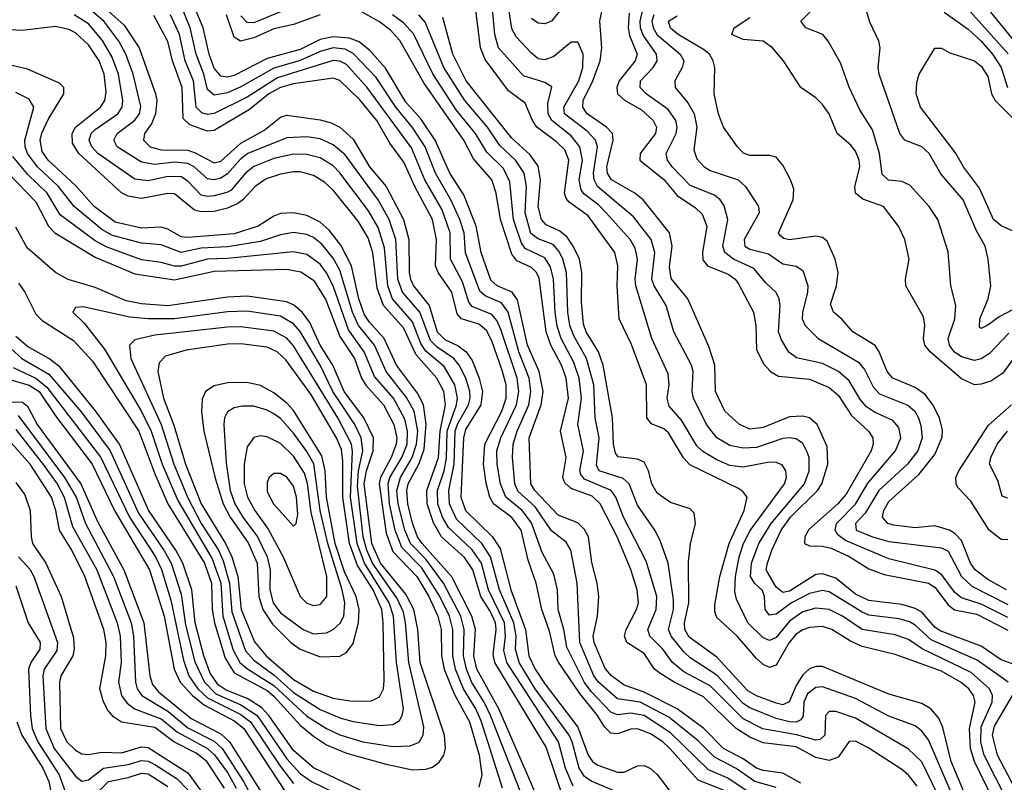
# Model space of a CAD drawing. Header units: inches. Extents: x 884549 to 1028252, y 526810 to 653624.
# Tile 344 of 656: x 895562 to 898540, y 630767 to 633075. Entities that reach past the tile are written whole.
import ezdxf

# ---------------------------------------------------------------- set-up
doc = ezdxf.new("R2010")
doc.units = ezdxf.units.IN
doc.header["$MEASUREMENT"] = 0
doc.layers.add('A8693', color=7, linetype='Continuous')

msp = doc.modelspace()

# ---------------------------------------------------------------- linework, layer by layer
at = {"layer": 'A8693', "color": 5}
for points, elevation in [([(898551.4, 631070), (898457.3, 631137.3), (898318.7, 631198.7), (898270, 631242.9), (898252.5, 631252.5), (898221.7, 631261.7), (898130, 631273.5), (898110, 631281.7), (898010, 631343.4), (897990, 631347.6), (897950, 631338.4), (897896.3, 631310), (897850, 631276.1), (897830, 631272.9), (897816.8, 631290), (897814.2, 631330), (897808.2, 631348.2), (897784.1, 631370), (897772.2, 631390), (897774.8, 631430), (897797.2, 631490), (897834.4, 631550), (897935.8, 631670), (897949.4, 631710), (897949, 631749), (897944.7, 631764.7), (897930, 631792.1), (897910, 631806.3), (897890, 631809.9), (897870, 631807.3), (897790, 631780.1), (897750, 631778.1), (897710, 631786), (897669.9, 631810), (897639, 631850), (897599.7, 631930), (897595.2, 631950), (897598.2, 632010), (897593.1, 632030), (897540.5, 632130), (897516.6, 632210), (897480.2, 632270), (897473.6, 632290), (897482.6, 632370), (897472, 632410), (897418, 632478), (897309, 632570), (897298.7, 632590), (897297.3, 632610), (897309.7, 632689.7), (897303.7, 632710), (897278, 632738), (897209.9, 632790), (897207.1, 632810), (897253, 632890), (897264.9, 632930), (897265.6, 632970), (897250, 633007.1), (897230, 633007.3), (897176.8, 632963.2), (897150, 632953.1), (897130, 632956.4), (897110, 632973.1), (897063.1, 633023.1), (897050, 633046.8), (897031.6, 633170)], 3040), ([(897232, 633148), (897170, 633070.5), (897150, 633062), (897130, 633064.2), (897110, 633078.5)], 3020), ([(895793.4, 633133.4), (895878, 633058), (895922.6, 632990), (895972.8, 632850), (895976, 632830), (895972.5, 632790), (895959.9, 632760.1), (895939, 632730), (895935.7, 632710), (895955.9, 632690), (895990, 632681.1), (896070, 632679.7), (896092.4, 632672.4), (896150, 632641.6), (896170, 632647.2), (896230, 632701.2), (896300.2, 632739.8), (896350, 632779.8), (896370, 632785.9), (896470, 632772), (896503.2, 632763.2), (896530, 632749.3), (896570, 632713.4), (896620, 632630), (896670.1, 632570.1), (896722, 632470), (896738.6, 632410), (896739.5, 632310), (896743.4, 632290), (896752.4, 632270), (896800.4, 632210), (896824.7, 632130), (896847, 632107), (896887.9, 632087.9), (896911.9, 632070), (896930, 632043.7), (896951.7, 631990), (896961.6, 631950), (896956, 631910), (896910, 631834.9), (896903.8, 631810), (896895.5, 631630), (896910, 631589.3), (896991.1, 631511.1), (897014.4, 631474.4), (897046.7, 631350), (897091.9, 631230), (897102, 631150), (897121.1, 631110), (897150, 631065.2), (897250, 630934.5), (897281.4, 630850), (897294.2, 630830), (897310, 630819), (897370, 630797.7), (897390, 630798.5), (897430, 630817.3), (897450, 630817.9), (897470, 630809), (897490, 630790.9), (897542.6, 630722.6)], 3320), ([(897924.7, 630764.7), (897870, 630795.3), (897810, 630802.9), (897790, 630810.2), (897750, 630838.2), (897690.2, 630870.2), (897630.5, 630930), (897550.1, 630990.1), (897450, 631040.1), (897390, 631060.9), (897351.9, 631090), (897332.1, 631112.1), (897298.8, 631190), (897296.2, 631210), (897309.4, 631270), (897313.1, 631330), (897308.1, 631370), (897292.1, 631432.1), (897282.3, 631510), (897270, 631532.1), (897250, 631552.1), (897190, 631576.1), (897120.1, 631650), (897107.2, 631670), (897103, 631810), (897139.2, 631910), (897145.2, 631950), (897132.6, 632010), (897097.5, 632090), (897067, 632227), (897050.7, 632250.7), (897005.7, 632270), (896986.4, 632286.4), (896957.2, 632370), (896942.1, 632450), (896904.5, 632544.5), (896862.8, 632610), (896818.6, 632710), (896774.7, 632774.7), (896730, 632825.1), (896668.2, 632928.2), (896621.1, 632981.1), (896588.3, 633008.3), (896558.9, 633018.9), (896510, 633022.5), (896470, 633014.7), (896410, 632984.4), (896310, 632957.1), (896210, 632905.7), (896190, 632900.9), (896170, 632903.7), (896150, 632928.5), (896134.2, 632970), (896116.9, 633050), (896082.8, 633130)], 3220), ([(898508, 630710), (898449.3, 630830), (898437.3, 630870), (898434.9, 630930), (898451.5, 631010), (898446.8, 631030), (898432.6, 631050), (898409.5, 631069.5), (898350, 631103.3), (898210, 631154.4), (898110, 631178.1), (898074.4, 631194.4), (898017.8, 631230), (897990, 631238.8), (897950, 631236), (897930, 631229.1), (897910, 631215.4), (897889.4, 631190), (897850, 631122.3), (897830, 631114.4), (897810, 631124), (897790, 631141.9), (897731.3, 631210), (897670, 631265.9), (897664.4, 631284.4), (897664.6, 631304.6), (897678.9, 631390), (897707.4, 631490), (897753.3, 631590), (897762, 631630), (897748.3, 631648.3), (897736.1, 631656.1), (897588.3, 631728.3), (897569.4, 631749.4), (897524.5, 631824.5), (897510, 631836.7), (897472.3, 631852.3), (897458.2, 631870), (897457.6, 631970), (897412.5, 632092.5), (897374.7, 632170), (897368.4, 632270), (897371.1, 632330), (897361.6, 632370), (897281.3, 632481.3), (897223.1, 632523.1), (897214.1, 632534.1), (897209.7, 632550), (897222.7, 632650), (897210, 632680.8), (897185.6, 632705.6), (897125.6, 632750), (897112.3, 632770), (897090, 632822.2), (897039.9, 632859.9), (896970, 632954.7), (896955.1, 632990), (896939.4, 633119.4)], 3080), ([(898548.9, 630710), (898478.5, 630850), (898468.8, 630888.8), (898470, 630935.5), (898502.9, 631010), (898503.5, 631030), (898494.9, 631050), (898439.8, 631099.8), (898291.1, 631171.1), (898250, 631199.5), (898210, 631213.9), (898110, 631230.2), (898050, 631270.5), (898010, 631289.9), (897970, 631293.9), (897930, 631282.8), (897890, 631254.9), (897850, 631205.3), (897830, 631196.6), (897810, 631204.4), (897763.7, 631250), (897730, 631321.7), (897724.8, 631344.8), (897726.6, 631390), (897737.6, 631450), (897750.8, 631490), (897771.2, 631528.8), (897874.9, 631670), (897880.7, 631690), (897879.4, 631710), (897867.9, 631727.9), (897850, 631735), (897830, 631735.6), (897750, 631720.7), (897710, 631726), (897670, 631742.9), (897628.1, 631768.1), (897610, 631785.1), (897562.9, 631862.9), (897525.9, 631905.9), (897520.1, 631930), (897526.1, 631970), (897523.3, 632003.3), (897473.3, 632110), (897425.2, 632270), (897423.2, 632290), (897430.2, 632350), (897423.2, 632383.2), (897407.7, 632410), (897335.7, 632490), (897313.4, 632513.4), (897267.8, 632547.8), (897259.6, 632559.6), (897254.2, 632590), (897263.5, 632650), (897256, 632690), (897230, 632723.9), (897171.6, 632770), (897160.5, 632790), (897158.9, 632821.1), (897171.6, 632871.6), (897150, 632885.2), (897085, 632905), (897010.3, 632990), (896998.4, 633030), (896990, 633130)], 3060), ([(898602.8, 632217.2), (898524.4, 632175.6), (898490, 632150.7), (898470, 632140.9), (898464.2, 632144.2), (898465.4, 632170), (898491, 632230), (898499, 632270), (898491.1, 632350), (898482, 632390), (898456.1, 632436.1), (898415.1, 632530), (898348.1, 632608.1), (898312.5, 632670), (898290, 632690.4), (898239.3, 632710), (898223.4, 632730), (898161.5, 632910), (898158, 632930), (898164.1, 632990), (898160.5, 633010), (898133, 633067), (898114.4, 633130)], 2840), ([(897235.3, 630755.3), (897212.4, 630810), (897191.2, 630890), (897034.7, 631130), (897025.9, 631165.9), (897031.1, 631210), (897027.8, 631250), (896979.8, 631350), (896958, 631430), (896930.4, 631470.4), (896858.2, 631538.2), (896840.1, 631570), (896826, 631610), (896825, 631650), (896845.2, 631710), (896852.2, 631747.8), (896855, 631830), (896883.1, 631910), (896885.9, 631930), (896877.6, 631970), (896845.2, 632025.2), (896790, 632071.5), (896775.4, 632095.4), (896750, 632160.6), (896689.6, 632230), (896674.8, 632270), (896664.6, 632384.6), (896645.9, 632445.9), (896616.6, 632496.6), (896530, 632611.8), (896510, 632632.3), (896470, 632656.4), (896430, 632667.4), (896390, 632668.4), (896330, 632654.9), (896270, 632630.5), (896245, 632610), (896200.9, 632559.1), (896188.3, 632551.7), (896150, 632542.3), (896130, 632539.9), (896110, 632544.2), (896070, 632586), (896050, 632598.9), (896010, 632600.1), (895950, 632587.1), (895910, 632592.4), (895797.9, 632670), (895779.6, 632690), (895771.8, 632710), (895777.9, 632730), (895790, 632742.4), (895858.1, 632790), (895871.2, 632810), (895873.4, 632830), (895860.1, 632910), (895841.4, 632961.4), (895811.9, 633011.9), (895770, 633062.7), (895726.4, 633090)], 3360), ([(897370, 630737.7), (897290, 630770.5), (897270, 630784.5), (897253.8, 630810), (897232.6, 630890), (897223.1, 630910), (897121.2, 631050), (897072.4, 631130), (897061.4, 631170), (897062.9, 631210), (897055.9, 631250), (897013, 631350), (896986.1, 631450), (896959.5, 631490), (896883.1, 631563.1), (896861.5, 631610), (896859.6, 631650), (896875.5, 631730), (896878.8, 631830), (896886.9, 631853.1), (896919.3, 631910), (896923.9, 631930), (896923.4, 631950), (896911.4, 631990), (896890.9, 632030), (896874.5, 632050), (896824, 632084), (896804.3, 632104.3), (896771.5, 632190), (896719.5, 632250), (896705.1, 632290), (896698.8, 632410), (896679, 632470), (896645.8, 632530), (896545.7, 632665.7), (896510, 632696.1), (896470, 632714.3), (896430, 632719.9), (896370, 632717.5), (896251.3, 632670), (896228.2, 632651.8), (896190, 632608.8), (896170, 632595.1), (896150, 632590.7), (896130, 632593), (896089.8, 632629.8), (896070, 632639.8), (896030, 632644), (895970, 632636.8), (895930, 632643.7), (895856.9, 632690), (895846.6, 632710), (895856.6, 632730), (895910, 632770.5), (895923.6, 632790), (895927.9, 632812.1), (895905.2, 632910), (895883.1, 632970), (895861.3, 633010), (895816.4, 633070), (895770, 633109.5)], 3340), ([(897770, 630735.5), (897701.3, 630781.3), (897645.1, 630805.1), (897530, 630917.1), (897450, 630969.1), (897410, 630976.7), (897370, 630971.2), (897350, 630979.5), (897290, 631042.2), (897270, 631069.9), (897216.3, 631176.3), (897207.4, 631230), (897189.9, 631290.1), (897188.3, 631350), (897177.5, 631397.5), (897142.3, 631462.3), (897110, 631552.8), (897081.5, 631590), (897032, 631630), (897015.6, 631670), (897005.4, 631730), (897005.1, 631770), (897016.8, 631810), (897064.5, 631910), (897071.4, 631950), (897065.9, 631990), (897017, 632137), (897004.9, 632164.9), (896990, 632182.9), (896930, 632207), (896920.2, 632220.2), (896901.2, 632281.2), (896864.2, 632350), (896863.4, 632430), (896839.4, 632499.4), (896787, 632590), (896746.8, 632686.8), (896612.5, 632870), (896550, 632939), (896530, 632949.4), (896510, 632951), (896340.9, 632899.1), (896250, 632840.8), (896150, 632790.7), (896130, 632787.8), (896112.5, 632792.5), (896095.8, 632810), (896087, 632890), (896062.5, 632950), (896044.7, 633030), (896017.3, 633090)], 3260), ([(897850, 630752.2), (897785.2, 630770), (897729, 630809), (897663.2, 630843.2), (897613.4, 630893.4), (897524.9, 630964.9), (897438.7, 631010), (897370, 631020.2), (897312, 631070), (897298, 631090), (897256, 631190), (897248.1, 631370), (897228.5, 631470), (897214.2, 631494.2), (897170, 631528.7), (897120.5, 631600.5), (897068.3, 631648.3), (897058.8, 631670), (897052.6, 631750), (897054.2, 631790), (897066.4, 631830), (897101.4, 631910), (897107.8, 631950), (897102.6, 631990), (897071.1, 632070), (897038.8, 632190), (897018.4, 632218.4), (896970, 632239), (896953.5, 632253.5), (896909.8, 632369.8), (896905.5, 632430), (896892.4, 632470), (896865.9, 632530), (896819.2, 632610), (896788.5, 632690), (896750, 632749), (896699.1, 632810), (896639.5, 632899.5), (896570, 632972.9), (896545.6, 632985.6), (896510, 632990), (896470, 632979), (896410, 632951.7), (896330, 632927.9), (896230, 632871.2), (896190, 632853.4), (896150, 632846.3), (896130, 632863.8), (896118.3, 632910), (896095.1, 632970), (896077, 633050), (896053, 633110)], 3240), ([(896470, 633089.8), (896390, 633059.8), (896330, 633047.1), (896270, 633020.1), (896229.7, 633009.7), (896210, 633021.6), (896187, 633090)], 3180), ([(896350, 633099), (896270, 633065.4), (896250, 633066.2), (896230, 633086.1)], 3160), ([(898276.2, 630756.2), (898250, 630789.5), (898230, 630806.1), (898130, 630871), (898090, 630891.6), (898070, 630891.1), (898036.7, 630843.3), (898010, 630833.9), (897970, 630842.4), (897910, 630874.3), (897810, 630887.2), (897770, 630904.4), (897728.3, 630930), (897630, 631025.8), (897541.5, 631070), (897497.5, 631097.5), (897481.9, 631110), (897450, 631157.1), (897398.3, 631190), (897390.6, 631210), (897395.7, 631230), (897427.7, 631290), (897433.4, 631310), (897429.6, 631350), (897410, 631411.3), (897369, 631510), (897317.4, 631610), (897293.1, 631633.1), (897230, 631656.5), (897210, 631673.6), (897204.5, 631690), (897214.4, 631750), (897197.4, 631830), (897221.3, 631930), (897214.9, 631990), (897200.1, 632030), (897168, 632090), (897154, 632130), (897132.9, 632292.9), (897124.6, 632310), (897110, 632325), (897065.5, 632345.5), (897050, 632365.2), (897015.8, 632470), (897002.7, 632550), (896989.4, 632590), (896933.8, 632653.8), (896904.7, 632710), (896783.5, 632883.5), (896711.4, 633011.4), (896683.1, 633043.1), (896650, 633068.5), (896590, 633101.3)], 3180), ([(898338.3, 630730), (898290, 630829), (898249.2, 630869.2), (898090, 630961.4), (898030, 630981.9), (898010, 630981.8), (897998.6, 630970), (897996.6, 630910), (897982.8, 630897.2), (897970, 630895.3), (897911.1, 630911.1), (897809.4, 630929.4), (897750, 630959.3), (897650, 631059.6), (897570, 631101.2), (897535.7, 631130), (897506.5, 631170), (897467.5, 631210), (897461.9, 631230), (897487, 631290), (897488.7, 631330), (897456.7, 631436.7), (897388.3, 631570), (897364.9, 631630), (897350.3, 631650.3), (897270, 631684.4), (897258.7, 631698.7), (897255.9, 631710), (897267.1, 631770), (897249.4, 631850), (897260.9, 631930), (897254.1, 631990), (897237.9, 632037.9), (897199.6, 632110), (897187.1, 632147.1), (897180.8, 632190), (897176.1, 632290), (897166.7, 632326.7), (897150, 632353.9), (897090, 632382.7), (897078.9, 632398.9), (897055, 632470), (897044.2, 632584.2), (897024.5, 632624.6), (896974.2, 632674.2), (896940.5, 632730), (896882.2, 632802.2), (896811.4, 632911.4), (896752.3, 633032.3), (896723.9, 633063.9), (896689.4, 633089.4)], 3160), ([(898381.6, 630730), (898310, 630896.2), (898290, 630921.8), (898270, 630938.1), (898190, 630967.9), (898090, 631020.8), (897990, 631056.4), (897970, 631054.7), (897944.7, 631035.3), (897933, 631010), (897931.2, 630968.8), (897924, 630956), (897910.2, 630949.8), (897890, 630950.6), (897850, 630960.1), (897770, 630992.9), (897750, 631005.5), (897670, 631092), (897590, 631144.4), (897570, 631162.5), (897531.8, 631210), (897524.3, 631230), (897538.9, 631290), (897539.5, 631319.5), (897523.4, 631430), (897498.7, 631498.7), (897482.5, 631530), (897430, 631606), (897405.3, 631670), (897386.6, 631686.6), (897314.5, 631710), (897306.6, 631726.6), (897314.4, 631810), (897302.1, 631870), (897297.8, 631970), (897276.1, 632050), (897238.1, 632118.1), (897225.7, 632150), (897219.1, 632190), (897215.7, 632310), (897204.9, 632350), (897193.3, 632373.3), (897175.1, 632395.1), (897130, 632411.8), (897107.8, 632427.8), (897090.8, 632490), (897094.2, 632570), (897087.8, 632610), (897061.5, 632650), (897014.3, 632694.3), (896976.7, 632750), (896907.6, 632830), (896844.8, 632930), (896787.8, 633067.8), (896768.6, 633090)], 3140), ([(898608.5, 631110), (898530, 631138.3), (898470, 631179.3), (898346.1, 631226.1), (898330, 631236.8), (898290, 631281.8), (898270, 631293.4), (898230, 631304.9), (898130, 631317), (898090, 631336.8), (898030, 631384.6), (897990, 631398.5), (897970, 631395.7), (897890, 631345.5), (897870, 631341.4), (897850, 631357.9), (897823, 631403), (897819.9, 631410), (897823.8, 631430), (897836.1, 631470), (897864.4, 631530), (897893.3, 631570), (897974.6, 631650), (897988.2, 631670), (898006.4, 631730), (898003.6, 631783.6), (897973.3, 631850), (897950, 631870.3), (897930, 631875.7), (897890, 631873.4), (897810, 631841), (897770, 631835.7), (897738.3, 631850), (897694.5, 631890), (897666.3, 631950), (897663.7, 632030), (897646.4, 632086.4), (897582.9, 632230), (897531.6, 632291.6), (897527.1, 632327.1), (897535.6, 632390), (897527.1, 632430), (897447.3, 632530), (897422.1, 632550), (897351.6, 632590), (897339.1, 632610), (897337.8, 632630), (897356.5, 632710), (897354.3, 632730), (897336.4, 632750), (897278.2, 632790), (897264.6, 632810), (897266.2, 632830), (897295.6, 632890), (897317.8, 632950), (897322.4, 632990), (897316.5, 633070), (897325.5, 633114.5)], 3020), ([(897405, 633095), (897402.1, 633050), (897406.5, 633026.5), (897428.8, 632970), (897423.3, 632950), (897375, 632890), (897368, 632870), (897369.3, 632850), (897391.4, 632831.4), (897442.5, 632802.5), (897477.8, 632770), (897487.5, 632750), (897484.8, 632730), (897438.2, 632670), (897437.3, 632650), (897510, 632591.4), (897550, 632543.2), (897605.7, 632505.7), (897626, 632486), (897639.9, 632450), (897627.2, 632370), (897628.2, 632348.2), (897641.5, 632330), (897704.7, 632304.7), (897725.3, 632290), (897735.3, 632275.3), (897781, 632190), (897788.1, 632150), (897790, 632075.6), (897812.3, 632032.3), (897832.9, 632010), (897856.6, 631996.6), (897950, 631987.4), (898010, 631962), (898037.8, 631937.8), (898077.3, 631877.3), (898129, 631830), (898141.8, 631810), (898142.7, 631790), (898137, 631770), (898061.2, 631638.8), (898036.5, 631610), (897948.1, 631531.9), (897936, 631510), (897935.3, 631490), (897950, 631482.4), (897990, 631481.7), (898015.9, 631475.9), (898070.7, 631450.7), (898130, 631413.5), (898176.1, 631396.1), (898310, 631369.7), (898330, 631357.9), (898370, 631303.9), (898389.1, 631289.1), (898456.2, 631276.2), (898550, 631228.1)], 2980), ([(898550, 631266.2), (898470, 631306.5), (898410, 631325.4), (898390, 631342.1), (898350, 631396.4), (898330, 631409.2), (898190, 631443.3), (898059, 631499), (898036, 631516), (898028.3, 631530), (898032.6, 631550), (898090, 631609.4), (898127.2, 631672.8), (898211, 631770), (898226.7, 631810), (898220.8, 631840.8), (898202.5, 631862.5), (898147.3, 631887.3), (898123, 631903), (898104.8, 631924.8), (898070, 631981.8), (898038.7, 632010), (897990, 632034.6), (897911.3, 632051.3), (897888.4, 632068.4), (897865.8, 632105.8), (897857.2, 632130), (897862.1, 632210), (897859.2, 632230), (897850, 632249.8), (897818.4, 632278.4), (897782.5, 632322.5), (897721.1, 632350), (897694.6, 632370), (897688.6, 632390), (897703.9, 632470), (897692.1, 632512.1), (897680.7, 632530), (897663.6, 632543.6), (897590, 632573.3), (897535, 632630), (897520.9, 632650), (897517, 632670), (897547.3, 632730), (897550.2, 632750), (897546.5, 632770), (897522.6, 632802.6), (897456, 632850), (897438.1, 632870), (897439.7, 632890), (897477.9, 632930), (897489.9, 632950), (897487.6, 632970), (897447.7, 633027.7), (897439.7, 633050), (897438.2, 633070), (897447.6, 633110)], 2960), ([(897479.4, 633090), (897474, 633070), (897477.2, 633050), (897490, 633029.2), (897559.5, 632970), (897569.9, 632950), (897565.4, 632930), (897542.8, 632890), (897544.3, 632870), (897582.8, 632822.8), (897601.7, 632790), (897609.3, 632750), (897600.7, 632680.7), (897610, 632654), (897631, 632631), (897650, 632618.9), (897734.9, 632590), (897756.5, 632570), (897796, 632510), (897798.3, 632490), (897752.8, 632410), (897754.8, 632390), (897770, 632380.2), (897826, 632366), (897870, 632336.3), (897910, 632329.3), (897930, 632315.9), (897945.4, 632270), (897944.7, 632250), (897929.1, 632189.1), (897928, 632170), (897936.9, 632150), (897977, 632110), (898098.7, 632038.7), (898116.6, 632016.6), (898143.5, 631963.5), (898162.6, 631942.6), (898248.3, 631908.3), (898269.1, 631890), (898280.3, 631870), (898287.4, 631847.4), (898290.8, 631810), (898277.9, 631770), (898246.8, 631730), (898160.6, 631650), (898118.6, 631581.4), (898089.3, 631550), (898092.1, 631530), (898140.6, 631510), (898190, 631496.3), (898350, 631476.9), (898370, 631466.8), (898410, 631390.3), (898441.1, 631361.1), (898550, 631305)], 2940), ([(898553.8, 632126.2), (898495.1, 632064.9), (898470, 632048.9), (898450, 632043.8), (898410, 632054.5), (898388, 632070), (898374.2, 632090), (898369.7, 632110.3), (898389.6, 632170), (898393.5, 632210), (898377.6, 632270), (898370, 632372.7), (898338.9, 632470), (898312.9, 632510), (898253.7, 632573.7), (898230, 632585.4), (898189.6, 632589.6), (898170, 632607.9), (898162, 632670), (898141.1, 632741.1), (898102.5, 632802.5), (898070.8, 632870.8), (898044.1, 632944.1), (898007.1, 633010), (897990.8, 633030), (897939.7, 633050), (897924.4, 633070), (897957, 633103)], 2860), ([(898358, 633098), (898430, 633046), (898470, 633009.4), (898503.9, 632970), (898530, 632930.5), (898549.7, 632869.7)], 2840), ([(898426.9, 633110), (898551.7, 632971.7)], 2860), ([(898497.8, 633097.8), (898630, 632936.2)], 2880), ([(897690, 630743.2), (897613.9, 630773.9), (897528.3, 630870), (897507.1, 630890), (897470, 630914.5), (897430, 630929.4), (897410, 630928), (897370, 630914.3), (897350, 630915.9), (897330, 630935.4), (897309.2, 630970), (897255.9, 631035.8), (897190.9, 631130.9), (897181.1, 631150), (897164.4, 631224.4), (897140.5, 631290), (897124, 631370), (897099.7, 631439.7), (897078.5, 631530), (897050, 631568.3), (896994.7, 631610), (896983.3, 631630), (896972.3, 631672.3), (896964.9, 631730), (896968.1, 631790), (897020.1, 631890), (897033.1, 631930), (897033.1, 631970), (897022, 632010), (896990, 632103.4), (896974, 632134), (896950, 632153.3), (896897.8, 632170), (896885.3, 632185.3), (896868.3, 632250), (896827.6, 632310), (896819.4, 632330), (896822.3, 632410), (896810.6, 632470.6), (896756.7, 632570), (896723.7, 632643.7), (896681.3, 632701.3), (896642.1, 632770), (896590, 632832.7), (896530, 632890.6), (896510, 632898.1), (896390, 632880.6), (896350, 632870.1), (896314.9, 632850), (896256.7, 632803.3), (896150, 632739.2), (896130, 632737.4), (896076.5, 632756.5), (896055.8, 632775.8), (896052.8, 632870), (896023.4, 632950), (896010, 633008.5), (895967.1, 633087.1)], 3280), ([(898429.4, 630710), (898379.4, 630830), (898353.4, 630933.4), (898341.2, 630961.2), (898317.8, 630990), (898290, 631005.6), (898190, 631033.6), (897990, 631117.9), (897970, 631118.3), (897950, 631110.3), (897930, 631092.1), (897910, 631060.7), (897888.8, 631011.2), (897870, 631001.5), (897850, 631007.3), (897790, 631029.3), (897763.9, 631043.9), (897670, 631145.9), (897586.8, 631206.8), (897573.7, 631230), (897572.8, 631250), (897585.6, 631310), (897584.9, 631435.1), (897590.8, 631489.2), (897605.6, 631550), (897601.3, 631581.3), (897590, 631594.6), (897530, 631614.1), (897490, 631641.8), (897473.5, 631670), (897463.1, 631710), (897450, 631736.1), (897430, 631745.5), (897371.7, 631751.7), (897363.3, 631763.3), (897357.6, 631790), (897355.1, 631870), (897326.1, 632030), (897312.5, 632070), (897275.2, 632130), (897266.8, 632153.2), (897261.1, 632221.1), (897262.3, 632310), (897254.6, 632350), (897236, 632390), (897217.3, 632417.3), (897195.1, 632435.1), (897154.4, 632454.4), (897139.8, 632470), (897129.8, 632510), (897137.2, 632590), (897130, 632631.5), (897105.5, 632665.5), (897050, 632716.3), (896912.5, 632890), (896872, 632970), (896841.5, 633081.5)], 3120), ([(898546.1, 631350), (898490, 631380.8), (898452, 631410), (898437.3, 631430), (898410, 631499.1), (898390, 631520.4), (898373.9, 631530), (898330, 631543.6), (898270, 631537), (898205.1, 631545.1), (898187.7, 631550), (898171.1, 631570), (898175.7, 631590), (898190, 631617.4), (898281.5, 631698.5), (898330, 631758.9), (898351.4, 631811.4), (898352.7, 631832.7), (898343.4, 631870), (898323.6, 631910), (898300.7, 631940.7), (898270, 631962), (898202.9, 631990), (898185.5, 632010), (898161.2, 632070), (898148.9, 632088.9), (898081.9, 632130), (898048.6, 632168.6), (898023, 632190), (898013.8, 632213.8), (898032.4, 632270), (898036.9, 632310), (898027.8, 632350), (898004.2, 632404.2), (897990, 632416.2), (897970, 632420.3), (897890, 632408.5), (897872.7, 632412.7), (897862.2, 632422.2), (897857, 632430), (897901.4, 632530), (897903.5, 632563.5), (897893.4, 632590), (897870, 632634.2), (897850, 632658.6), (897830, 632664.4), (897770, 632663.7), (897750.9, 632670.9), (897732.3, 632690), (897690, 632749.8), (897675, 632790), (897662.5, 632850), (897664.2, 632930), (897659.4, 632950), (897647.8, 632970), (897630, 632984.3), (897553, 633030), (897530, 633049.6), (897524.5, 633070), (897550, 633086.5)], 2920), ([(898596.8, 632090), (898535, 632005), (898498.5, 631981.5), (898470, 631971.7), (898450, 631970.3), (898410, 631987.7), (898315.8, 632070), (898299.4, 632090), (898295, 632110), (898299.1, 632150), (898295.8, 632175.8), (898242.1, 632270), (898241.1, 632290), (898252.2, 632350), (898239.3, 632410), (898219.2, 632450), (898174.6, 632510), (898111.6, 632531.6), (898089.3, 632550), (898088, 632570), (898102.4, 632630), (898100.3, 632650), (898090, 632677), (898075.4, 632695.4), (898034.5, 632730), (898009.9, 632789.9), (897990, 632818.3), (897970, 632838.3), (897924.4, 632870), (897872.3, 632950), (897838.2, 632990), (897810.3, 633010.3), (897750, 633014.5), (897715.8, 633030), (897722.8, 633050), (897770, 633081.1)], 2880), ([(897209.7, 630709.7), (897153.6, 630873.6), (896998.9, 631130), (896993.9, 631153.9), (897002.5, 631230), (897000.4, 631250), (896985.1, 631285.1), (896956.1, 631330), (896931.9, 631410), (896907.1, 631447.1), (896837.3, 631510), (896812.8, 631552.8), (896794.2, 631610), (896793.1, 631650), (896828.8, 631750), (896833.6, 631830), (896849.5, 631910), (896844.1, 631950), (896823.6, 631990), (896760.3, 632060.3), (896722.2, 632142.2), (896662, 632210), (896642.7, 632262.7), (896629.7, 632369.7), (896615.2, 632415.2), (896585.6, 632465.6), (896510, 632559.5), (896483.6, 632583.6), (896450, 632603.6), (896410, 632614.6), (896390, 632614.8), (896350, 632607.6), (896307, 632593), (896273.6, 632570), (896237, 632530), (896221.2, 632518.8), (896190, 632504.2), (896150, 632494.4), (896110, 632493.6), (896090, 632498.9), (896030, 632547.5), (896010, 632549.4), (895930, 632533.8), (895890, 632540.5), (895870, 632551.3), (895740.4, 632670), (895720.9, 632700.9), (895720.2, 632730), (895730.8, 632750), (895805.7, 632810), (895818.7, 632830), (895823.4, 632856.6), (895817.5, 632910), (895802.1, 632950), (895770, 632998.5), (895730, 633035.1), (895710, 633045.2), (895670, 633054.7), (895570, 633042.1), (895510, 633045.4)], 3380), ([(898577.8, 632430), (898530, 632450.7), (898506.7, 632470), (898464.9, 632564.9), (898416, 632630), (898392.2, 632672.2), (898286.3, 632810), (898273.5, 632850), (898275.3, 632884.7), (898281.8, 632910), (898330, 632988.7), (898350, 632988.9), (898374.5, 632974.5), (898449.8, 632950.2), (898470, 632934.4), (898490, 632902.8), (898501.2, 632850), (898512.1, 632830), (898601.2, 632741.2)], 2820), ([(897123.3, 630730), (897011.2, 630990), (896943.8, 631110), (896935.3, 631150), (896940.2, 631230), (896929.3, 631270), (896869, 631389), (896779, 631490), (896765.3, 631510), (896750, 631551.5), (896735.6, 631610), (896732.9, 631650), (896737.1, 631670), (896770, 631732.3), (896784.5, 631775.5), (896791.3, 631851.3), (896782.6, 631910), (896764.7, 631944.7), (896701, 632030), (896663.7, 632110), (896619.3, 632159.3), (896603.9, 632183.9), (896587.4, 632230), (896564.7, 632330), (896532.7, 632392.7), (896497.8, 632437.8), (896470, 632462.3), (896430, 632482.8), (896390, 632490.2), (896350, 632488), (896330, 632480.4), (896282.5, 632450), (896210, 632426.7), (896070, 632415.5), (896050, 632417.4), (896010, 632440.6), (895990, 632446.9), (895930, 632443.7), (895850, 632461.7), (895786.8, 632510), (895731.8, 632571.8), (895648.1, 632650), (895630, 632676.5), (895623.7, 632710), (895628.6, 632731.4), (895647.4, 632772.6), (895695.6, 632850), (895694.9, 632870), (895682.5, 632882.5), (895584.8, 632924.8), (895490, 632946.9)], 3420), ([(897087.9, 630710), (896985.4, 630970), (896966.1, 631010), (896929, 631069), (896912.6, 631110), (896904.1, 631150), (896905.9, 631230), (896896.4, 631270), (896843.1, 631370), (896790, 631442.7), (896743.9, 631490), (896726.8, 631530), (896706, 631610), (896702.3, 631650), (896713.3, 631690), (896748.9, 631750), (896762.1, 631790), (896765.4, 631830), (896754.5, 631890), (896731.9, 631931.9), (896670.1, 632010.1), (896634.8, 632090), (896586.6, 632150), (896568.5, 632190), (896530, 632317), (896510, 632352.8), (896475.4, 632395.4), (896450, 632416), (896430, 632424.9), (896390, 632430.5), (896350, 632423.9), (896290, 632403.7), (896190, 632387.2), (896110, 632383.7), (896050, 632370.6), (895990, 632394.1), (895930, 632398.2), (895842.1, 632422.1), (895810, 632439.8), (895726, 632510), (895678.6, 632570), (895615.1, 632630), (895584.9, 632670), (895578, 632690), (895577.5, 632710), (895604.5, 632810), (895590, 632834.2), (895550, 632854.6)], 3440), ([(897022.1, 630750), (896958.7, 630950), (896941.1, 630990), (896903.6, 631050), (896879.9, 631110), (896871.3, 631150), (896871.5, 631230), (896861.9, 631270), (896831.4, 631331.4), (896777, 631417), (896717.7, 631477.7), (896697.5, 631530), (896679.8, 631610), (896675.7, 631670), (896681.5, 631690), (896717.6, 631750), (896733.7, 631790), (896734.7, 631830), (896726.4, 631866.4), (896691.9, 631930), (896635.1, 631995.1), (896603.8, 632070), (896556.6, 632136.6), (896509.3, 632269.3), (896490, 632308.7), (896470, 632334.9), (896430, 632364.7), (896390, 632372.2), (896190, 632352.1), (896130, 632350), (896050, 632328.6), (896030, 632328.9), (895990, 632339.8), (895930, 632348), (895826.2, 632386.2), (895790, 632405.4), (895684.3, 632484.3), (895645, 632550), (895586.1, 632606.1), (895540.4, 632660.4)], 3460), ([(895498.7, 632638.7), (895610, 632523.6), (895648.9, 632450), (895667.8, 632430), (895790, 632356.3), (895910, 632306.1), (896030, 632287.4), (896150, 632313.6), (896370, 632319.8), (896412, 632312), (896450, 632286.7), (896487.5, 632227.5), (896530, 632116.7), (896574.7, 632050), (896595.6, 631990), (896608.8, 631968.8), (896661.9, 631910), (896693.6, 631850), (896702, 631810), (896700.6, 631790), (896685.4, 631750), (896653, 631690), (896649.1, 631670), (896670, 631521.1), (896690, 631465.9), (896762.6, 631390), (896799.1, 631330), (896826.5, 631270), (896836.5, 631230), (896837.7, 631150), (896845.9, 631110), (896875.4, 631035.4), (896922.2, 630950), (896951.1, 630850), (896959.8, 630790), (896950, 630752.6)], 3480), ([(895558.1, 632278.1), (895577.3, 632250), (895610, 632183.8), (895630, 632164.7), (895724.3, 632104.3), (895781.5, 632041.5), (895922.3, 631830), (895970, 631700.3), (896010, 631610.1), (896120.2, 631430), (896141.6, 631370), (896143.5, 631290), (896150.8, 631250), (896183.2, 631143.2), (896210, 631098.3), (896310, 631044.7), (896330, 631028.1), (896410, 630940.2), (896450, 630906.6), (896490, 630881), (896550, 630855.3), (896670, 630822.3), (896750, 630805.5), (896790, 630806.7), (896810, 630813.6), (896830, 630828.2), (896844.1, 630850), (896849.9, 630870.1), (896846.8, 630910), (896773.2, 631130), (896765.6, 631230), (896753.6, 631290), (896730, 631336.8), (896652.8, 631430), (896626.9, 631490), (896603.8, 631670), (896610.2, 631709.8), (896630.8, 631770), (896631.4, 631810), (896602.5, 631870), (896542.7, 631950), (896509.2, 632030), (896470, 632089.9), (896438.9, 632158.9), (896415.7, 632190), (896390.8, 632210.8), (896370, 632221.1), (896250, 632238.3), (896190, 632235.5), (896010, 632209), (895930, 632214.8), (895884.1, 632224.1), (895790, 632264.1), (895708.3, 632288.3), (895670.1, 632310.1), (895584.3, 632384.3), (895550, 632447.4)], 3520), ([(896630, 630725.8), (896450, 630811), (896390, 630863.8), (896315.2, 630970), (896293.4, 630993.4), (896250, 631021), (896185.9, 631045.9), (896161.9, 631061.9), (896138, 631098), (896118.3, 631150), (896092.3, 631250), (896082.3, 631350), (896055.3, 631430), (896034.2, 631470), (895951.2, 631591.2), (895863.6, 631790), (895791.2, 631891.2), (895683.6, 632023.6), (895650, 632049.8), (895585.6, 632085.6), (895550, 632116.3)], 3480), ([(895523.3, 632090), (895568.1, 632050), (895650, 632002.3), (895748, 631888), (895834.9, 631770), (895921.3, 631581.3), (895997.9, 631470), (896019.7, 631430), (896050, 631336.8), (896063.5, 631243.5), (896091.5, 631131.6), (896120.3, 631070), (896154.9, 631034.9), (896230, 631001.7), (896279.5, 630970), (896370, 630838.3), (896410, 630794.1), (896444.7, 630770), (896515.1, 630735.1)], 3460), ([(895542.1, 632022.1), (895610, 631990), (895643.4, 631963.4), (895807, 631750), (895893.4, 631570), (895971.9, 631450), (895990.8, 631410.8), (896019, 631319), (896056.8, 631136.8), (896072.8, 631090), (896100.9, 631050), (896130, 631023.1), (896230, 630972.2), (896260.1, 630950), (896350, 630815.4), (896390, 630763.6)], 3440), ([(895527.5, 631987.5), (895590, 631968.8), (895620.9, 631950), (895670, 631876.4), (895781.1, 631730), (895848.3, 631590), (895954.5, 631410), (895998.2, 631270), (896029, 631110), (896046.6, 631070), (896084, 631030), (896120.5, 631000.5), (896212.3, 630952.3), (896239.3, 630930), (896362.8, 630742.8)], 3420), ([(895510, 631918.1), (895570, 631917.4), (895585.6, 631905.6), (895614, 631850), (895746.9, 631670), (895796.8, 631556.8), (895876.4, 631410), (895937.1, 631250), (895954.9, 631090), (895963.1, 631063.1), (895981, 631041), (896080.3, 630960.3), (896170, 630913.7), (896196.4, 630890), (896347.1, 630650)], 3380), ([(898550, 631500.9), (898530, 631502.1), (898493.9, 631530), (898438.2, 631618.2), (898399.6, 631659.6), (898394.1, 631670), (898393.6, 631690), (898401.8, 631710), (898491.7, 631848.3), (898561.8, 631910)], 2880), ([(895557.1, 631877.1), (895697.6, 631690), (895732.4, 631630), (895760.4, 631550), (895845.8, 631390), (895898.6, 631250), (895906.3, 631210), (895911.5, 631070), (895916.5, 631050), (895930.7, 631030), (896010, 630983.1), (896070, 630932.2), (896150, 630891.9), (896174.3, 630870), (896238.6, 630770), (896302.9, 630650)], 3360), ([(895550, 631834.9), (895630, 631732.6), (895674.5, 631670), (895696.6, 631630), (895721.1, 631541.1), (895794.7, 631410), (895856, 631250), (895865.7, 631210), (895868.2, 631130), (895860.3, 631070), (895869.8, 631029.8), (895886.7, 631006.7), (895909.1, 630990), (895990, 630959.9), (896038.8, 630918.8), (896129.2, 630870), (896150.9, 630850.9), (896190, 630796.7), (896216.3, 630750)], 3340), ([(898550, 631627.2), (898533.2, 631633.2), (898520.6, 631680.6), (898494.7, 631730), (898498.5, 631750), (898518.5, 631790), (898549.1, 631830)], 2860), ([(896180.7, 630750), (896127.9, 630830), (896095.7, 630855.7), (896027.6, 630890), (895970, 630933.1), (895869.8, 630949.8), (895845.3, 630965.3), (895827, 630987), (895813.6, 631013.6), (895804.4, 631050), (895822.1, 631150), (895822.8, 631190), (895816.6, 631230), (895759.1, 631390), (895719.3, 631470), (895681.8, 631530), (895671.2, 631590), (895658.3, 631630), (895593.4, 631730), (895530, 631802)], 3320), ([(895550, 631674.7), (895576.8, 631636.8), (895592.8, 631590), (895596, 631510), (895600.6, 631490), (895640.3, 631430), (895687.2, 631330), (895724.7, 631204.7), (895726.8, 631170), (895722.2, 631150), (895686, 631090), (895681.6, 631070), (895684.9, 630930), (895704.3, 630890), (895730, 630864.4), (895750, 630853.6), (895770, 630851.4), (895810, 630859.1), (895870, 630856.9), (895930, 630874.6), (895950, 630872.4), (896070, 630796), (896118.2, 630730)], 3280), ([(895557.9, 631450), (895592, 631412), (895604.3, 631390), (895675.8, 631190), (895673.9, 631166.1), (895635.7, 631110), (895631.3, 631090), (895640.2, 630930), (895665.9, 630870), (895730, 630786.4), (895750, 630770.9), (895770, 630774.7), (895815.2, 630810), (895890, 630820.8), (895930, 630833.8), (895950, 630831.7), (895970, 630821.7), (896037.6, 630777.6), (896070, 630744.5)], 3260), ([(895550, 631361.7), (895587.4, 631250), (895623.7, 631190), (895622.9, 631170), (895595, 631130), (895588.2, 631110), (895593.9, 630970), (895599.5, 630930), (895616.4, 630890), (895680.8, 630790), (895710, 630708.2)], 3240), ([(898591.6, 630711.6), (898519.4, 630850), (898504, 630910), (898510, 630936.9), (898564.4, 631030)], 3040), ([(895552.8, 630950), (895568.3, 630910), (895631.2, 630810), (895650.2, 630770), (895657.5, 630730)], 3220), ([(895770, 630710.4), (895830, 630769.8), (895890, 630781.6), (895930, 630795), (895950, 630792.9), (896010, 630754.8)], 3240)]:
    msp.add_lwpolyline(points, dxfattribs=dict(at, elevation=elevation))
for points, elevation in [([(895753.7, 632206.3), (895730, 632204.5), (895722.3, 632190), (895756.4, 632156.4), (895818.2, 632078.2), (895930, 631888.9), (895959.7, 631830), (895992.7, 631730), (896039.9, 631619.9), (896143.8, 631443.8), (896169.8, 631370), (896176.2, 631270), (896207, 631167), (896227.1, 631130), (896250.5, 631110.5), (896330, 631060.5), (896430, 630967.8), (896490, 630929.8), (896530, 630911), (896599.6, 630890), (896690, 630875.6), (896742.4, 630877.6), (896770, 630889.1), (896782, 630910), (896784.3, 630935.7), (896738.2, 631130), (896728.9, 631250), (896722.5, 631282.5), (896703.4, 631323.4), (896628.7, 631430), (896611.2, 631470), (896600.9, 631510), (896583, 631663), (896586.6, 631710), (896599.3, 631770), (896594.8, 631810), (896575.1, 631850), (896508.9, 631950), (896470, 632029.9), (896410, 632131.7), (896390, 632154.1), (896350, 632177.5), (896250, 632192.8), (896190, 632191.3), (896030, 632169.7), (895950, 632170), (895895, 632175)], 3540), ([(896230, 632145.4), (896190, 632144.8), (895970, 632119.8), (895910, 632106.2), (895894.2, 632090), (895897.7, 632050), (895989.1, 631850), (896027.6, 631730), (896068.9, 631630), (896110, 631550.9), (896162.6, 631470), (896177.2, 631437.2), (896196.5, 631370), (896203.4, 631283.4), (896244.8, 631164.8), (896270, 631137), (896331.7, 631091.7), (896390, 631038.7), (896470, 630987.5), (896530, 630962.4), (896570, 630951.5), (896650, 630939.4), (896690, 630942.6), (896710, 630954.3), (896718.9, 630970), (896722, 630990), (896701.6, 631130), (896692.4, 631270), (896679.2, 631310), (896604.7, 631430), (896582.3, 631490), (896561.7, 631630), (896568.1, 631768.1), (896565.1, 631790), (896524.1, 631870), (896390, 632088.4), (896370, 632110.8), (896330, 632132.8)], 3560), ([(896230, 632093.9), (896190, 632093.2), (896065, 632075), (896003, 632057), (895983.5, 632036.5), (895979.7, 632010), (895996.6, 631930), (896027.9, 631847.9), (896063, 631730), (896110.2, 631610), (896184.1, 631490), (896203.4, 631450), (896221.1, 631390), (896231.1, 631290), (896272.2, 631192.2), (896307.4, 631150), (896390, 631078.1), (896450, 631042.9), (896510, 631021.9), (896567.5, 631012.5), (896626, 631014), (896650, 631025.9), (896661.5, 631050), (896664.5, 631075.5), (896661.2, 631250), (896656.6, 631290), (896630.5, 631350), (896583.2, 631423.2), (896558.9, 631490), (896538.6, 631630), (896539.2, 631739.2), (896534.8, 631774.8), (896519.6, 631810), (896442.2, 631942.2), (896366.1, 632046), (896340.1, 632070), (896310, 632084.4)], 3580), ([(896250, 631976.6), (896190, 631976.4), (896150, 631967.2), (896124, 631950), (896113.3, 631926.7), (896111, 631889), (896119, 631830), (896152.4, 631687.6), (896176.6, 631610), (896198.3, 631570), (896252.4, 631492.4), (896279.4, 631430), (896285.1, 631330), (896296.9, 631290), (896326.3, 631246.3), (896381.6, 631190), (896410, 631169.8), (896470, 631147.5), (896530, 631149.3), (896550, 631159.8), (896570, 631187.8), (896586.4, 631250), (896588.2, 631290), (896579, 631330), (896543.8, 631403.8), (896515.5, 631490), (896489.1, 631630), (896486, 631710), (896475.3, 631755.3), (896390, 631891.9), (896370, 631914.2), (896330, 631946.2), (896290, 631967.6)], 3620), ([(896270, 631905.6), (896234.5, 631905.5), (896210, 631900.4), (896190, 631888.1), (896180.8, 631870), (896178.9, 631850), (896186.6, 631733.4), (896198.6, 631650), (896212.8, 631610), (896236.1, 631570), (896280.5, 631510), (896309.7, 631450), (896319.1, 631410), (896318, 631350), (896328.2, 631310), (896350, 631280.4), (896418.9, 631230), (896450, 631216.7), (896490, 631220.1), (896510, 631230.1), (896530.8, 631249.2), (896541.6, 631270), (896545.1, 631310), (896537, 631350), (896493.5, 631490), (896470.1, 631590), (896450.8, 631730.8), (896430, 631768.3), (896390, 631823.3), (896350, 631867.7), (896330, 631882.3), (896310, 631893.6)], 3640), ([(896290, 631816.1), (896270, 631810.5), (896250, 631782.6), (896240.2, 631730), (896240.3, 631670), (896250.9, 631630), (896272.4, 631590), (896313.3, 631533.3), (896358.5, 631450), (896410.2, 631330), (896430, 631309.5), (896450, 631302.6), (896470, 631305.6), (896490.7, 631330), (896490.2, 631389.8), (896443.6, 631583.6), (896431.7, 631671.7), (896422.9, 631702.9), (896390, 631754.1), (896350, 631792.2), (896310, 631813.1)], 3660), ([(896330, 631702.2), (896316.3, 631690), (896310, 631675.6), (896310, 631646.5), (896328.8, 631610), (896390, 631542), (896398, 631550), (896402.7, 631577.3), (896398.5, 631630), (896390, 631663.2), (896370, 631690.4), (896350, 631701.4)], 3680)]:
    msp.add_lwpolyline(points, close=True, dxfattribs=dict(at, elevation=elevation))

doc.saveas('drawing.dxf')
